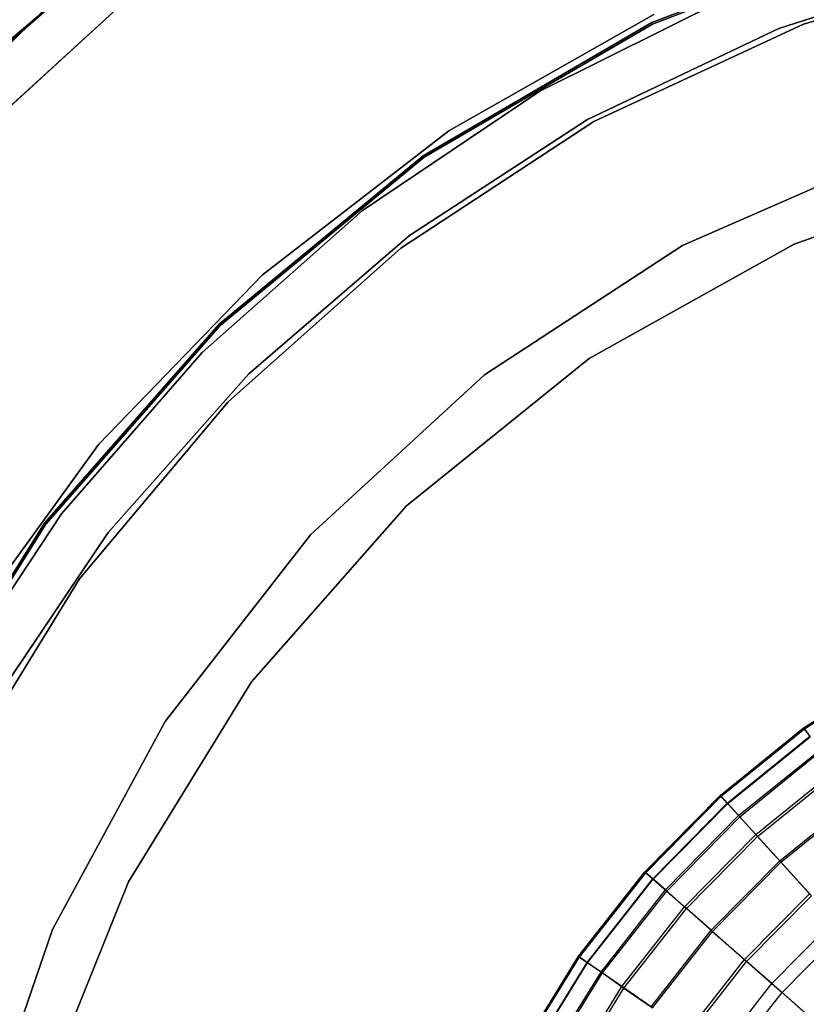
# Model space of a CAD drawing. Extents: x -91 to 91, y -91 to 262.
# Tile 312 of 480: x -42 to -17, y 16 to 46. Entities that reach past the tile are written whole.
import ezdxf

# ---------------------------------------------------------------- set-up
doc = ezdxf.new("R2010")
doc.units = 0
doc.header["$LTSCALE"] = 25.4
doc.layers.get('0').update_dxf_attribs({"linetype": 'CONTINUOUS'})

# ---------------------------------------------------------------- blocks, each defined once
blk = doc.blocks.new('ETE0_STL_1')
at = {"color": 0}
for p, q in [((-42.978, 44.687, 330.508), (-36.777, 49.914, 330.508)), ((-36.777, 49.914, 321.008), (-42.978, 44.687, 321.008)), ((-36.777, 49.914, 321.008), (-42.978, 44.687, 321.008)), ((-42.978, 44.687, 330.508), (-36.777, 49.914, 330.508)), ((-37.864, 49.095, 159.5), (-43.948, 43.733, 159.5)), ((-43.948, 43.733, 169), (-37.864, 49.095, 169)), ((-43.948, 43.733, 169), (-37.864, 49.095, 169)), ((-37.864, 49.095, 159.5), (-43.948, 43.733, 159.5)), ((-14.438, 48.966, 327.508), (-22.106, 46.016, 327.508)), ((-22.106, 46.016, 160.508), (-14.438, 48.966, 160.508)), ((-14.438, 48.966, 327.508), (-22.106, 46.016, 327.508)), ((-22.106, 46.016, 160.508), (-14.438, 48.966, 160.508)), ((-22.084, 45.971, 327.508), (-14.424, 48.918, 327.508)), ((-14.424, 48.918, 160.508), (-22.084, 45.971, 160.508)), ((-14.424, 48.918, 160.508), (-22.084, 45.971, 160.508)), ((-22.084, 45.971, 327.508), (-14.424, 48.918, 327.508)), ((-10.516, 48.012, 327.508), (-17.394, 45.969, 327.508)), ((-17.394, 45.969, 328.508), (-10.516, 48.012, 328.508)), ((-17.394, 45.969, 328.508), (-10.516, 48.012, 328.508)), ((-10.516, 48.012, 327.508), (-17.394, 45.969, 327.508)), ((-18.161, 45.833, 327.508), (-11.89, 47.845, 327.508)), ((-11.89, 47.845, 321.008), (-18.161, 45.833, 321.008)), ((-11.89, 47.845, 321.008), (-18.161, 45.833, 321.008)), ((-18.161, 45.833, 327.508), (-11.89, 47.845, 327.508)), ((-40.467, 46.907, 327.508), (-46.243, 41.224, 327.508)), ((-46.243, 41.224, 328.508), (-40.467, 46.907, 328.508)), ((-40.467, 46.907, 327.508), (-46.243, 41.224, 327.508)), ((-46.243, 41.224, 328.508), (-40.467, 46.907, 328.508)), ((-19.63, 46.854, 327.508), (-25.578, 43.891, 327.508)), ((-25.578, 43.891, 321.008), (-19.63, 46.854, 321.008)), ((-19.63, 46.854, 327.508), (-25.578, 43.891, 327.508)), ((-25.578, 43.891, 321.008), (-19.63, 46.854, 321.008)), ((-42.736, 42.776, 164.508), (-38.574, 46.564, 164.508)), ((-38.574, 46.564, 162.508), (-42.736, 42.776, 162.508)), ((-38.574, 46.564, 162.508), (-42.736, 42.776, 162.508)), ((-42.736, 42.776, 164.508), (-38.574, 46.564, 164.508)), ((-22.045, 46.266, 162.508), (-28.405, 42.658, 162.508)), ((-28.405, 42.658, 164.508), (-22.045, 46.266, 164.508)), ((-28.405, 42.658, 164.508), (-22.045, 46.266, 164.508)), ((-22.045, 46.266, 162.508), (-28.405, 42.658, 162.508)), ((-22.106, 46.016, 327.508), (-29.201, 41.874, 327.508)), ((-29.201, 41.874, 160.508), (-22.106, 46.016, 160.508)), ((-22.106, 46.016, 327.508), (-29.201, 41.874, 327.508)), ((-29.201, 41.874, 160.508), (-22.106, 46.016, 160.508)), ((-29.172, 41.833, 327.508), (-22.084, 45.971, 327.508)), ((-22.084, 45.971, 160.508), (-29.172, 41.833, 160.508)), ((-22.084, 45.971, 160.508), (-29.172, 41.833, 160.508)), ((-29.172, 41.833, 327.508), (-22.084, 45.971, 327.508)), ((-17.394, 45.969, 327.508), (-23.902, 42.947, 327.508)), ((-23.902, 42.947, 328.508), (-17.394, 45.969, 328.508)), ((-23.902, 42.947, 328.508), (-17.394, 45.969, 328.508)), ((-17.394, 45.969, 327.508), (-23.902, 42.947, 327.508)), ((-22.106, 46.016, 327.508), (-22.106, 46.016, 160.508)), ((-22.106, 46.016, 327.508), (-22.106, 46.016, 160.508)), ((-22.084, 45.971, 160.508), (-22.084, 45.971, 327.508)), ((-22.084, 45.971, 160.508), (-22.084, 45.971, 327.508)), ((-17.394, 45.969, 328.508), (-17.394, 45.969, 327.508)), ((-17.394, 45.969, 328.508), (-17.394, 45.969, 327.508)), ((-24.107, 43.004, 327.508), (-18.161, 45.833, 327.508)), ((-18.161, 45.833, 321.008), (-24.107, 43.004, 321.008)), ((-18.161, 45.833, 321.008), (-24.107, 43.004, 321.008)), ((-24.107, 43.004, 327.508), (-18.161, 45.833, 327.508)), ((-18.161, 45.833, 321.008), (-18.161, 45.833, 327.508)), ((-18.161, 45.833, 321.008), (-18.161, 45.833, 327.508)), ((-25.578, 43.891, 327.508), (-31.088, 40.177, 327.508)), ((-31.088, 40.177, 321.008), (-25.578, 43.891, 321.008)), ((-25.578, 43.891, 327.508), (-31.088, 40.177, 327.508)), ((-31.088, 40.177, 321.008), (-25.578, 43.891, 321.008)), ((-25.578, 43.891, 327.508), (-25.578, 43.891, 321.008)), ((-25.578, 43.891, 327.508), (-25.578, 43.891, 321.008)), ((-23.902, 42.947, 327.508), (-29.9, 39.009, 327.508)), ((-29.9, 39.009, 328.508), (-23.902, 42.947, 328.508)), ((-29.9, 39.009, 328.508), (-23.902, 42.947, 328.508)), ((-23.902, 42.947, 327.508), (-29.9, 39.009, 327.508)), ((-29.624, 39.407, 327.508), (-24.107, 43.004, 327.508)), ((-24.107, 43.004, 321.008), (-29.624, 39.407, 321.008)), ((-24.107, 43.004, 321.008), (-29.624, 39.407, 321.008)), ((-29.624, 39.407, 327.508), (-24.107, 43.004, 327.508)), ((-24.107, 43.004, 321.008), (-24.107, 43.004, 327.508)), ((-24.107, 43.004, 321.008), (-24.107, 43.004, 327.508)), ((-23.902, 42.947, 328.508), (-23.902, 42.947, 327.508)), ((-23.902, 42.947, 328.508), (-23.902, 42.947, 327.508)), ((-28.405, 42.658, 162.508), (-34.187, 38.181, 162.508)), ((-34.187, 38.181, 164.508), (-28.405, 42.658, 164.508)), ((-34.187, 38.181, 164.508), (-28.405, 42.658, 164.508)), ((-28.405, 42.658, 162.508), (-34.187, 38.181, 162.508)), ((-28.405, 42.658, 164.508), (-28.405, 42.658, 162.508)), ((-28.405, 42.658, 164.508), (-28.405, 42.658, 162.508)), ((-21.156, 39.093, 158.5), (-14.433, 42.042, 158.5)), ((-14.433, 42.042), (-21.156, 39.093)), ((-21.156, 39.093, 158.5), (-14.433, 42.042, 158.5)), ((-14.433, 42.042), (-21.156, 39.093)), ((-29.201, 41.874, 327.508), (-35.54, 36.647, 327.508)), ((-35.54, 36.647, 160.508), (-29.201, 41.874, 160.508)), ((-29.201, 41.874, 327.508), (-35.54, 36.647, 327.508)), ((-35.54, 36.647, 160.508), (-29.201, 41.874, 160.508)), ((-35.505, 36.611, 327.508), (-29.172, 41.833, 327.508)), ((-29.172, 41.833, 160.508), (-35.505, 36.611, 160.508)), ((-29.172, 41.833, 160.508), (-35.505, 36.611, 160.508)), ((-35.505, 36.611, 327.508), (-29.172, 41.833, 327.508)), ((-29.201, 41.874, 327.508), (-29.201, 41.874, 160.508)), ((-29.201, 41.874, 327.508), (-29.201, 41.874, 160.508)), ((-29.172, 41.833, 160.508), (-29.172, 41.833, 327.508)), ((-29.172, 41.833, 160.508), (-29.172, 41.833, 327.508)), ((-17.691, 39.137), (-10.822, 41.564)), ((-10.822, 41.564, 158.5), (-17.691, 39.137, 158.5)), ((-10.822, 41.564, 158.5), (-17.691, 39.137, 158.5)), ((-17.691, 39.137), (-10.822, 41.564)), ((-31.088, 40.177, 327.508), (-36.066, 35.775, 327.508)), ((-36.066, 35.775, 321.008), (-31.088, 40.177, 321.008)), ((-31.088, 40.177, 327.508), (-36.066, 35.775, 327.508)), ((-36.066, 35.775, 321.008), (-31.088, 40.177, 321.008)), ((-31.088, 40.177, 327.508), (-31.088, 40.177, 321.008)), ((-31.088, 40.177, 327.508), (-31.088, 40.177, 321.008)), ((-34.612, 35.107, 327.508), (-29.624, 39.407, 327.508)), ((-29.624, 39.407, 321.008), (-34.612, 35.107, 321.008)), ((-29.624, 39.407, 321.008), (-34.612, 35.107, 321.008)), ((-34.612, 35.107, 327.508), (-29.624, 39.407, 327.508)), ((-29.624, 39.407, 321.008), (-29.624, 39.407, 327.508)), ((-29.624, 39.407, 321.008), (-29.624, 39.407, 327.508)), ((-29.9, 39.009, 327.508), (-35.262, 34.24, 327.508)), ((-35.262, 34.24, 328.508), (-29.9, 39.009, 328.508)), ((-35.262, 34.24, 328.508), (-29.9, 39.009, 328.508)), ((-29.9, 39.009, 327.508), (-35.262, 34.24, 327.508)), ((-29.9, 39.009, 328.508), (-29.9, 39.009, 327.508)), ((-29.9, 39.009, 328.508), (-29.9, 39.009, 327.508)), ((-27.302, 35.077, 158.5), (-21.156, 39.093, 158.5)), ((-21.156, 39.093), (-27.302, 35.077)), ((-27.302, 35.077, 158.5), (-21.156, 39.093, 158.5)), ((-21.156, 39.093), (-27.302, 35.077)), ((-24.051, 35.584), (-17.691, 39.137)), ((-17.691, 39.137, 158.5), (-24.051, 35.584, 158.5)), ((-17.691, 39.137, 158.5), (-24.051, 35.584, 158.5)), ((-24.051, 35.584), (-17.691, 39.137)), ((-21.156, 39.093, 158.5), (-21.156, 39.093)), ((-21.156, 39.093, 158.5), (-21.156, 39.093)), ((-17.691, 39.137), (-17.691, 39.137, 158.5)), ((-17.691, 39.137), (-17.691, 39.137, 158.5)), ((-34.187, 38.181, 162.508), (-39.273, 32.927, 162.508)), ((-39.273, 32.927, 164.508), (-34.187, 38.181, 164.508)), ((-39.273, 32.927, 164.508), (-34.187, 38.181, 164.508)), ((-34.187, 38.181, 162.508), (-39.273, 32.927, 162.508)), ((-34.187, 38.181, 164.508), (-34.187, 38.181, 162.508)), ((-34.187, 38.181, 164.508), (-34.187, 38.181, 162.508)), ((-35.54, 36.647, 327.508), (-40.958, 30.472, 327.508)), ((-40.958, 30.472, 160.508), (-35.54, 36.647, 160.508)), ((-35.54, 36.647, 327.508), (-40.958, 30.472, 327.508)), ((-40.958, 30.472, 160.508), (-35.54, 36.647, 160.508)), ((-40.918, 30.442, 327.508), (-35.505, 36.611, 327.508)), ((-35.505, 36.611, 160.508), (-40.918, 30.442, 160.508)), ((-35.505, 36.611, 160.508), (-40.918, 30.442, 160.508)), ((-40.918, 30.442, 327.508), (-35.505, 36.611, 327.508)), ((-35.54, 36.647, 327.508), (-35.54, 36.647, 160.508)), ((-35.54, 36.647, 327.508), (-35.54, 36.647, 160.508)), ((-35.505, 36.611, 160.508), (-35.505, 36.611, 327.508)), ((-35.505, 36.611, 160.508), (-35.505, 36.611, 327.508)), ((-36.066, 35.775, 327.508), (-40.427, 30.762, 327.508)), ((-40.427, 30.762, 321.008), (-36.066, 35.775, 321.008)), ((-36.066, 35.775, 327.508), (-40.427, 30.762, 327.508)), ((-40.427, 30.762, 321.008), (-36.066, 35.775, 321.008)), ((-36.066, 35.775, 327.508), (-36.066, 35.775, 321.008)), ((-36.066, 35.775, 327.508), (-36.066, 35.775, 321.008)), ((-29.719, 31.008), (-24.051, 35.584)), ((-24.051, 35.584, 158.5), (-29.719, 31.008, 158.5)), ((-24.051, 35.584, 158.5), (-29.719, 31.008, 158.5)), ((-29.719, 31.008), (-24.051, 35.584)), ((-24.051, 35.584), (-24.051, 35.584, 158.5)), ((-24.051, 35.584), (-24.051, 35.584, 158.5)), ((-38.983, 30.18, 327.508), (-34.612, 35.107, 327.508)), ((-34.612, 35.107, 321.008), (-38.983, 30.18, 321.008)), ((-34.612, 35.107, 321.008), (-38.983, 30.18, 321.008)), ((-38.983, 30.18, 327.508), (-34.612, 35.107, 327.508)), ((-34.612, 35.107, 321.008), (-34.612, 35.107, 327.508)), ((-34.612, 35.107, 321.008), (-34.612, 35.107, 327.508)), ((-32.703, 30.105, 158.5), (-27.302, 35.077, 158.5)), ((-27.302, 35.077), (-32.703, 30.105)), ((-32.703, 30.105, 158.5), (-27.302, 35.077, 158.5)), ((-27.302, 35.077), (-32.703, 30.105)), ((-27.302, 35.077, 158.5), (-27.302, 35.077)), ((-27.302, 35.077, 158.5), (-27.302, 35.077)), ((-35.262, 34.24, 327.508), (-39.871, 28.741, 327.508)), ((-39.871, 28.741, 328.508), (-35.262, 34.24, 328.508)), ((-39.871, 28.741, 328.508), (-35.262, 34.24, 328.508)), ((-35.262, 34.24, 327.508), (-39.871, 28.741, 327.508)), ((-35.262, 34.24, 328.508), (-35.262, 34.24, 327.508)), ((-35.262, 34.24, 328.508), (-35.262, 34.24, 327.508)), ((-39.273, 32.927, 162.508), (-43.559, 27.003, 162.508)), ((-43.559, 27.003, 164.508), (-39.273, 32.927, 164.508)), ((-43.559, 27.003, 164.508), (-39.273, 32.927, 164.508)), ((-39.273, 32.927, 162.508), (-43.559, 27.003, 162.508)), ((-39.273, 32.927, 164.508), (-39.273, 32.927, 162.508)), ((-39.273, 32.927, 164.508), (-39.273, 32.927, 162.508)), ((-34.532, 25.539), (-29.719, 31.008)), ((-29.719, 31.008, 158.5), (-34.532, 25.539, 158.5)), ((-29.719, 31.008, 158.5), (-34.532, 25.539, 158.5)), ((-34.532, 25.539), (-29.719, 31.008)), ((-29.719, 31.008), (-29.719, 31.008, 158.5)), ((-29.719, 31.008), (-29.719, 31.008, 158.5)), ((-40.427, 30.762, 327.508), (-44.097, 25.222, 327.508)), ((-44.097, 25.222, 321.008), (-40.427, 30.762, 321.008)), ((-40.427, 30.762, 327.508), (-44.097, 25.222, 327.508)), ((-44.097, 25.222, 321.008), (-40.427, 30.762, 321.008)), ((-40.427, 30.762, 327.508), (-40.427, 30.762, 321.008)), ((-40.427, 30.762, 327.508), (-40.427, 30.762, 321.008)), ((-40.958, 30.472, 327.508), (-45.316, 23.507, 327.508)), ((-45.316, 23.507, 160.508), (-40.958, 30.472, 160.508)), ((-40.958, 30.472, 327.508), (-45.316, 23.507, 327.508)), ((-45.316, 23.507, 160.508), (-40.958, 30.472, 160.508)), ((-45.271, 23.484, 327.508), (-40.918, 30.442, 327.508)), ((-40.918, 30.442, 160.508), (-45.271, 23.484, 160.508)), ((-40.918, 30.442, 160.508), (-45.271, 23.484, 160.508)), ((-45.271, 23.484, 327.508), (-40.918, 30.442, 327.508)), ((-40.958, 30.472, 327.508), (-40.958, 30.472, 160.508)), ((-40.958, 30.472, 327.508), (-40.958, 30.472, 160.508)), ((-40.918, 30.442, 160.508), (-40.918, 30.442, 327.508)), ((-40.918, 30.442, 160.508), (-40.918, 30.442, 327.508)), ((-42.658, 24.715, 327.508), (-38.983, 30.18, 327.508)), ((-38.983, 30.18, 321.008), (-42.658, 24.715, 321.008)), ((-38.983, 30.18, 321.008), (-42.658, 24.715, 321.008)), ((-42.658, 24.715, 327.508), (-38.983, 30.18, 327.508)), ((-38.983, 30.18, 321.008), (-38.983, 30.18, 327.508)), ((-38.983, 30.18, 321.008), (-38.983, 30.18, 327.508)), ((-37.212, 24.312, 158.5), (-32.703, 30.105, 158.5)), ((-32.703, 30.105), (-37.212, 24.312)), ((-37.212, 24.312, 158.5), (-32.703, 30.105, 158.5)), ((-32.703, 30.105), (-37.212, 24.312)), ((-32.703, 30.105, 158.5), (-32.703, 30.105)), ((-32.703, 30.105, 158.5), (-32.703, 30.105)), ((-39.871, 28.741, 327.508), (-43.631, 22.629, 327.508)), ((-43.631, 22.629, 328.508), (-39.871, 28.741, 328.508)), ((-43.631, 22.629, 328.508), (-39.871, 28.741, 328.508)), ((-39.871, 28.741, 327.508), (-43.631, 22.629, 327.508)), ((-39.871, 28.741, 328.508), (-39.871, 28.741, 327.508)), ((-39.871, 28.741, 328.508), (-39.871, 28.741, 327.508)), ((-17.394, 24.117, 216.234), (-14.584, 25.913, 216.234)), ((-17.394, 24.117, 216.234), (-14.584, 25.913, 216.234)), ((-17.379, 24.097, 213.7), (-14.572, 25.891, 213.7)), ((-17.379, 24.097, 213.7), (-14.572, 25.891, 213.7)), ((-17.37, 24.084, 216.921), (-14.564, 25.878, 216.921)), ((-17.37, 24.084, 216.921), (-14.564, 25.878, 216.921)), ((-38.351, 19.336), (-34.532, 25.539)), ((-34.532, 25.539, 158.5), (-38.351, 19.336, 158.5)), ((-34.532, 25.539, 158.5), (-38.351, 19.336, 158.5)), ((-38.351, 19.336), (-34.532, 25.539)), ((-34.532, 25.539), (-34.532, 25.539, 158.5)), ((-34.532, 25.539), (-34.532, 25.539, 158.5)), ((-40.706, 17.855, 158.5), (-37.212, 24.312, 158.5)), ((-37.212, 24.312), (-40.706, 17.855)), ((-40.706, 17.855, 158.5), (-37.212, 24.312, 158.5)), ((-37.212, 24.312), (-40.706, 17.855)), ((-37.212, 24.312, 158.5), (-37.212, 24.312)), ((-37.212, 24.312, 158.5), (-37.212, 24.312)), ((-19.985, 22.018, 216.234), (-17.394, 24.117, 216.234)), ((-19.985, 22.018, 216.234), (-17.394, 24.117, 216.234)), ((-19.968, 22, 213.7), (-17.379, 24.097, 213.7)), ((-19.968, 22, 213.7), (-17.379, 24.097, 213.7)), ((-19.958, 21.988, 216.921), (-17.37, 24.084, 216.921)), ((-19.958, 21.988, 216.921), (-17.37, 24.084, 216.921)), ((-19.765, 21.776, 211.096), (-17.203, 23.852, 211.096)), ((-19.765, 21.776, 211.096), (-17.203, 23.852, 211.096)), ((-17.394, 24.117, 216.234), (-17.37, 24.084, 216.921)), ((-17.394, 24.117, 216.234), (-17.37, 24.084, 216.921)), ((-17.379, 24.097, 213.7), (-17.394, 24.117, 216.234)), ((-17.379, 24.097, 213.7), (-17.394, 24.117, 216.234)), ((-17.203, 23.852, 211.096), (-17.379, 24.097, 213.7)), ((-17.203, 23.852, 211.096), (-17.379, 24.097, 213.7)), ((-17.37, 24.084, 216.921), (-17.192, 23.837, 219.385)), ((-17.37, 24.084, 216.921), (-17.192, 23.837, 219.385)), ((-19.752, 21.762, 219.385), (-17.192, 23.837, 219.385)), ((-19.752, 21.762, 219.385), (-17.192, 23.837, 219.385)), ((-19.412, 21.387, 208.674), (-16.895, 23.426, 208.674)), ((-19.412, 21.387, 208.674), (-16.895, 23.426, 208.674)), ((-19.378, 21.349, 221.885), (-16.866, 23.385, 221.885)), ((-19.378, 21.349, 221.885), (-16.866, 23.385, 221.885)), ((-18.879, 20.799, 206.111), (-16.431, 22.782, 206.111)), ((-18.879, 20.799, 206.111), (-16.431, 22.782, 206.111)), ((-18.828, 20.743, 224.424), (-16.387, 22.721, 224.424)), ((-18.828, 20.743, 224.424), (-16.387, 22.721, 224.424)), ((-22.324, 19.642, 216.234), (-19.985, 22.018, 216.234)), ((-22.324, 19.642, 216.234), (-19.985, 22.018, 216.234)), ((-19.985, 22.018, 216.234), (-19.958, 21.988, 216.921)), ((-19.985, 22.018, 216.234), (-19.958, 21.988, 216.921)), ((-19.968, 22, 213.7), (-19.985, 22.018, 216.234)), ((-19.968, 22, 213.7), (-19.985, 22.018, 216.234)), ((-22.306, 19.626, 213.7), (-19.968, 22, 213.7)), ((-22.306, 19.626, 213.7), (-19.968, 22, 213.7)), ((-22.294, 19.615, 216.921), (-19.958, 21.988, 216.921)), ((-22.294, 19.615, 216.921), (-19.958, 21.988, 216.921)), ((-22.079, 19.426, 211.096), (-19.765, 21.776, 211.096)), ((-22.079, 19.426, 211.096), (-19.765, 21.776, 211.096)), ((-22.065, 19.414, 219.385), (-19.752, 21.762, 219.385)), ((-22.065, 19.414, 219.385), (-19.752, 21.762, 219.385)), ((-19.765, 21.776, 211.096), (-19.968, 22, 213.7)), ((-19.765, 21.776, 211.096), (-19.968, 22, 213.7)), ((-19.958, 21.988, 216.921), (-19.752, 21.762, 219.385)), ((-19.958, 21.988, 216.921), (-19.752, 21.762, 219.385)), ((-19.412, 21.387, 208.674), (-19.765, 21.776, 211.096)), ((-19.412, 21.387, 208.674), (-19.765, 21.776, 211.096)), ((-19.752, 21.762, 219.385), (-19.378, 21.349, 221.885)), ((-19.752, 21.762, 219.385), (-19.378, 21.349, 221.885)), ((-18.137, 19.982, 203.322), (-15.785, 21.887, 203.322)), ((-18.137, 19.982, 203.322), (-15.785, 21.887, 203.322)), ((-18.103, 19.944, 226.958), (-15.756, 21.846, 226.958)), ((-18.103, 19.944, 226.958), (-15.756, 21.846, 226.958)), ((-21.684, 19.079, 208.674), (-19.412, 21.387, 208.674)), ((-21.684, 19.079, 208.674), (-19.412, 21.387, 208.674)), ((-21.646, 19.045, 221.885), (-19.378, 21.349, 221.885)), ((-21.646, 19.045, 221.885), (-19.378, 21.349, 221.885)), ((-18.879, 20.799, 206.111), (-19.412, 21.387, 208.674)), ((-18.879, 20.799, 206.111), (-19.412, 21.387, 208.674)), ((-19.378, 21.349, 221.885), (-18.828, 20.743, 224.424)), ((-19.378, 21.349, 221.885), (-18.828, 20.743, 224.424)), ((-21.089, 18.555, 206.111), (-18.879, 20.799, 206.111)), ((-21.089, 18.555, 206.111), (-18.879, 20.799, 206.111)), ((-18.137, 19.982, 203.322), (-18.879, 20.799, 206.111)), ((-18.137, 19.982, 203.322), (-18.879, 20.799, 206.111)), ((-21.032, 18.505, 224.424), (-18.828, 20.743, 224.424)), ((-21.032, 18.505, 224.424), (-18.828, 20.743, 224.424)), ((-18.828, 20.743, 224.424), (-18.103, 19.944, 226.958)), ((-18.828, 20.743, 224.424), (-18.103, 19.944, 226.958)), ((-20.26, 17.826, 203.322), (-18.137, 19.982, 203.322)), ((-20.26, 17.826, 203.322), (-18.137, 19.982, 203.322)), ((-20.222, 17.792, 226.958), (-18.103, 19.944, 226.958)), ((-20.222, 17.792, 226.958), (-18.103, 19.944, 226.958)), ((-17.154, 18.9, 200.254), (-18.137, 19.982, 203.322)), ((-17.154, 18.9, 200.254), (-18.137, 19.982, 203.322)), ((-18.103, 19.944, 226.958), (-17.212, 18.964, 229.418)), ((-18.103, 19.944, 226.958), (-17.212, 18.964, 229.418)), ((-24.383, 17.019, 216.234), (-22.324, 19.642, 216.234)), ((-24.383, 17.019, 216.234), (-22.324, 19.642, 216.234)), ((-24.363, 17.005, 213.7), (-22.306, 19.626, 213.7)), ((-24.363, 17.005, 213.7), (-22.306, 19.626, 213.7)), ((-24.35, 16.996, 216.921), (-22.294, 19.615, 216.921)), ((-24.35, 16.996, 216.921), (-22.294, 19.615, 216.921)), ((-22.324, 19.642, 216.234), (-22.294, 19.615, 216.921)), ((-22.324, 19.642, 216.234), (-22.294, 19.615, 216.921)), ((-22.306, 19.626, 213.7), (-22.324, 19.642, 216.234)), ((-22.306, 19.626, 213.7), (-22.324, 19.642, 216.234)), ((-22.079, 19.426, 211.096), (-22.306, 19.626, 213.7)), ((-22.079, 19.426, 211.096), (-22.306, 19.626, 213.7)), ((-22.294, 19.615, 216.921), (-22.065, 19.414, 219.385)), ((-22.294, 19.615, 216.921), (-22.065, 19.414, 219.385)), ((-41.067, 12.577), (-38.351, 19.336)), ((-38.351, 19.336, 158.5), (-41.067, 12.577, 158.5)), ((-38.351, 19.336, 158.5), (-41.067, 12.577, 158.5)), ((-41.067, 12.577), (-38.351, 19.336)), ((-38.351, 19.336), (-38.351, 19.336, 158.5)), ((-38.351, 19.336), (-38.351, 19.336, 158.5)), ((-24.115, 16.832, 211.096), (-22.079, 19.426, 211.096)), ((-24.115, 16.832, 211.096), (-22.079, 19.426, 211.096)), ((-24.1, 16.821, 219.385), (-22.065, 19.414, 219.385)), ((-24.1, 16.821, 219.385), (-22.065, 19.414, 219.385)), ((-21.684, 19.079, 208.674), (-22.079, 19.426, 211.096)), ((-21.684, 19.079, 208.674), (-22.079, 19.426, 211.096)), ((-22.065, 19.414, 219.385), (-21.646, 19.045, 221.885)), ((-22.065, 19.414, 219.385), (-21.646, 19.045, 221.885)), ((-23.684, 16.531, 208.674), (-21.684, 19.079, 208.674)), ((-23.684, 16.531, 208.674), (-21.684, 19.079, 208.674)), ((-23.643, 16.502, 221.885), (-21.646, 19.045, 221.885)), ((-23.643, 16.502, 221.885), (-21.646, 19.045, 221.885)), ((-21.089, 18.555, 206.111), (-21.684, 19.079, 208.674)), ((-21.089, 18.555, 206.111), (-21.684, 19.079, 208.674)), ((-21.646, 19.045, 221.885), (-21.032, 18.505, 224.424)), ((-21.646, 19.045, 221.885), (-21.032, 18.505, 224.424)), ((-19.227, 16.917, 229.418), (-17.212, 18.964, 229.418)), ((-19.227, 16.917, 229.418), (-17.212, 18.964, 229.418)), ((-19.163, 16.86, 200.254), (-17.154, 18.9, 200.254)), ((-19.163, 16.86, 200.254), (-17.154, 18.9, 200.254)), ((-23.034, 16.077, 206.111), (-21.089, 18.555, 206.111)), ((-23.034, 16.077, 206.111), (-21.089, 18.555, 206.111)), ((-22.972, 16.034, 224.424), (-21.032, 18.505, 224.424)), ((-22.972, 16.034, 224.424), (-21.032, 18.505, 224.424)), ((-20.26, 17.826, 203.322), (-21.089, 18.555, 206.111)), ((-20.26, 17.826, 203.322), (-21.089, 18.555, 206.111)), ((-21.032, 18.505, 224.424), (-20.222, 17.792, 226.958)), ((-21.032, 18.505, 224.424), (-20.222, 17.792, 226.958)), ((-18.38, 16.171, 198.306), (-16.454, 18.127, 198.306)), ((-18.38, 16.171, 198.306), (-16.454, 18.127, 198.306)), ((-43.09, 10.912, 158.5), (-40.706, 17.855, 158.5)), ((-40.706, 17.855), (-43.09, 10.912)), ((-43.09, 10.912, 158.5), (-40.706, 17.855, 158.5)), ((-40.706, 17.855), (-43.09, 10.912)), ((-40.706, 17.855, 158.5), (-40.706, 17.855)), ((-40.706, 17.855, 158.5), (-40.706, 17.855)), ((-22.128, 15.445, 203.322), (-20.26, 17.826, 203.322)), ((-22.128, 15.445, 203.322), (-20.26, 17.826, 203.322)), ((-22.087, 15.416, 226.958), (-20.222, 17.792, 226.958)), ((-22.087, 15.416, 226.958), (-20.222, 17.792, 226.958)), ((-19.163, 16.86, 200.254), (-20.26, 17.826, 203.322)), ((-19.163, 16.86, 200.254), (-20.26, 17.826, 203.322)), ((-20.222, 17.792, 226.958), (-19.227, 16.917, 229.418)), ((-20.222, 17.792, 226.958), (-19.227, 16.917, 229.418)), ((-18.065, 15.894, 231.754), (-16.172, 17.817, 231.754)), ((-18.065, 15.894, 231.754), (-16.172, 17.817, 231.754)), ((-26.135, 14.182, 216.234), (-24.383, 17.019, 216.234)), ((-26.135, 14.182, 216.234), (-24.383, 17.019, 216.234)), ((-26.114, 14.17, 213.7), (-24.363, 17.005, 213.7)), ((-26.114, 14.17, 213.7), (-24.363, 17.005, 213.7)), ((-26.1, 14.163, 216.921), (-24.35, 16.996, 216.921)), ((-26.1, 14.163, 216.921), (-24.35, 16.996, 216.921)), ((-25.848, 14.026, 211.096), (-24.115, 16.832, 211.096)), ((-25.848, 14.026, 211.096), (-24.115, 16.832, 211.096)), ((-25.831, 14.017, 219.385), (-24.1, 16.821, 219.385)), ((-25.831, 14.017, 219.385), (-24.1, 16.821, 219.385)), ((-24.383, 17.019, 216.234), (-24.35, 16.996, 216.921)), ((-24.383, 17.019, 216.234), (-24.35, 16.996, 216.921)), ((-24.363, 17.005, 213.7), (-24.383, 17.019, 216.234)), ((-24.363, 17.005, 213.7), (-24.383, 17.019, 216.234)), ((-24.115, 16.832, 211.096), (-24.363, 17.005, 213.7)), ((-24.115, 16.832, 211.096), (-24.363, 17.005, 213.7)), ((-24.35, 16.996, 216.921), (-24.1, 16.821, 219.385)), ((-24.35, 16.996, 216.921), (-24.1, 16.821, 219.385)), ((-23.684, 16.531, 208.674), (-24.115, 16.832, 211.096)), ((-23.684, 16.531, 208.674), (-24.115, 16.832, 211.096)), ((-24.1, 16.821, 219.385), (-23.643, 16.502, 221.885)), ((-24.1, 16.821, 219.385), (-23.643, 16.502, 221.885)), ((-21.001, 14.658, 229.418), (-19.227, 16.917, 229.418)), ((-21.001, 14.658, 229.418), (-19.227, 16.917, 229.418)), ((-20.93, 14.609, 200.254), (-19.163, 16.86, 200.254)), ((-20.93, 14.609, 200.254), (-19.163, 16.86, 200.254)), ((-19.227, 16.917, 229.418), (-18.065, 15.894, 231.754)), ((-19.227, 16.917, 229.418), (-18.065, 15.894, 231.754)), ((-18.38, 16.171, 198.306), (-19.163, 16.86, 200.254)), ((-18.38, 16.171, 198.306), (-19.163, 16.86, 200.254)), ((-25.386, 13.775, 208.674), (-23.684, 16.531, 208.674)), ((-25.386, 13.775, 208.674), (-23.684, 16.531, 208.674)), ((-23.034, 16.077, 206.111), (-23.684, 16.531, 208.674)), ((-23.034, 16.077, 206.111), (-23.684, 16.531, 208.674)), ((-25.342, 13.751, 221.885), (-23.643, 16.502, 221.885)), ((-25.342, 13.751, 221.885), (-23.643, 16.502, 221.885)), ((-23.643, 16.502, 221.885), (-22.972, 16.034, 224.424)), ((-23.643, 16.502, 221.885), (-22.972, 16.034, 224.424)), ((-24.689, 13.397, 206.111), (-23.034, 16.077, 206.111)), ((-24.689, 13.397, 206.111), (-23.034, 16.077, 206.111)), ((-24.622, 13.361, 224.424), (-22.972, 16.034, 224.424)), ((-24.622, 13.361, 224.424), (-22.972, 16.034, 224.424)), ((-22.128, 15.445, 203.322), (-23.034, 16.077, 206.111)), ((-22.128, 15.445, 203.322), (-23.034, 16.077, 206.111)), ((-22.972, 16.034, 224.424), (-22.087, 15.416, 226.958)), ((-22.972, 16.034, 224.424), (-22.087, 15.416, 226.958)), ((-20.075, 14.012, 198.306), (-18.38, 16.171, 198.306)), ((-20.075, 14.012, 198.306), (-18.38, 16.171, 198.306)), ((-16.548, 14.559, 194.123), (-18.38, 16.171, 198.306)), ((-16.548, 14.559, 194.123), (-18.38, 16.171, 198.306)), ((-19.731, 13.772, 231.754), (-18.065, 15.894, 231.754)), ((-19.731, 13.772, 231.754), (-18.065, 15.894, 231.754)), ((-18.065, 15.894, 231.754), (-16.909, 14.878, 233.679)), ((-18.065, 15.894, 231.754), (-16.909, 14.878, 233.679))]:
    blk.add_line(p, q, dxfattribs=at)

msp = doc.modelspace()

# ---------------------------------------------------------------- block references
at = {"color": 253}
msp.add_blockref('ETE0_STL_1', (0, 0), dxfattribs=at)

doc.saveas('drawing.dxf')
